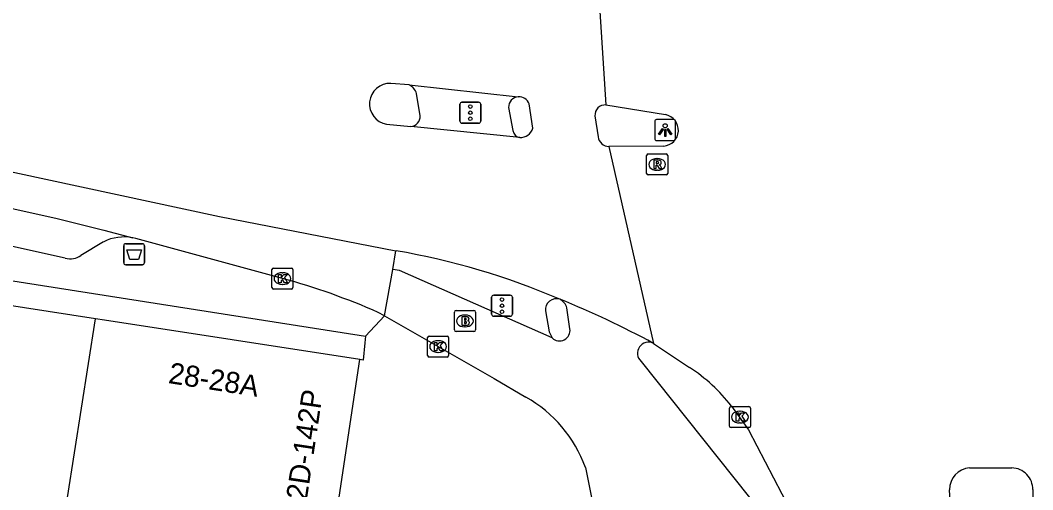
# Model space of a CAD drawing. Extents: x 162172 to 163187, y 382874 to 383684.
# Drawn here: x 163134.04 to 163182.21, y 383258.55 to 383280.9 of the extents above; entities that cross this region are included whole.
import ezdxf

# ---------------------------------------------------------------- set-up
doc = ezdxf.new("R2010")
doc.units = 0
for name, color, linetype in [('IMGEO_Afvalbak', 7, 'Continuous'), ('IMGEO_Brandkraan', 7, 'Continuous'), ('IMGEO_Fietspad_open', 7, 'Continuous'), ('IMGEO_Kolk', 7, 'Continuous'), ('IMGEO_Lichtpunt', 7, 'Continuous'), ('IMGEO_Pand', 7, 'Continuous'), ('IMGEO_Pand_nummerreeks', 7, 'Continuous'), ('IMGEO_Rijbaan_lokaal_gesloten', 7, 'Continuous'), ('IMGEO_Rijbaan_regionaal_gesloten', 7, 'Continuous'), ('IMGEO_Rioolput', 7, 'Continuous'), ('IMGEO_Verkeersregelinstallatiepaal', 7, 'Continuous'), ('IMGEO_Voetpad_open', 7, 'Continuous')]:
    doc.layers.add(name, color=color, linetype=linetype)

msp = doc.modelspace()

# ---------------------------------------------------------------- linework, layer by layer
at = {"layer": 'IMGEO_Afvalbak'}
for p, q in [((163138.96, 383269.359), (163138.96, 383270.159)), ((163138.96, 383270.159), (163138.96, 383269.359)), ((163139.06, 383270.259), (163139.85, 383270.259)), ((163139.85, 383270.259), (163139.06, 383270.259)), ((163139.95, 383270.159), (163139.95, 383269.359)), ((163139.95, 383269.359), (163139.95, 383270.159)), ((163139.85, 383269.259), (163139.06, 383269.259)), ((163139.06, 383269.259), (163139.85, 383269.259))]:
    msp.add_line(p, q, dxfattribs=at)
msp.add_lwpolyline([(163139.103, 383269.973), (163139.807, 383269.973), (163139.658, 383269.503), (163139.252, 383269.503), (163139.103, 383269.973)], dxfattribs=at)
for centre, start, end in [((163139.06, 383270.159), 90, 180), ((163139.06, 383270.159), 90, 180), ((163139.85, 383270.159), 0, 90), ((163139.85, 383270.159), 360, 90), ((163139.06, 383269.359), 180, 270), ((163139.06, 383269.359), 180, 270), ((163139.85, 383269.359), 270, 0), ((163139.85, 383269.359), 270, 0)]:
    msp.add_arc(centre, 0.1, start, end, dxfattribs=at)
at = {"layer": 'IMGEO_Brandkraan'}
for p, q in [((163154.695, 383266.155), (163154.695, 383267.007)), ((163154.77, 383267.081), (163155.622, 383267.081)), ((163155.183, 383266.861), (163155.208, 383266.861)), ((163155.696, 383267.007), (163155.696, 383266.155)), ((163155.206, 383266.301), (163155.181, 383266.301)), ((163155.622, 383266.081), (163154.77, 383266.081))]:
    msp.add_line(p, q, dxfattribs=at)
for points in [[(163154.695, 383266.155), (163154.695, 383267.007)], [(163154.77, 383267.081), (163155.622, 383267.081)], [(163155.043, 383266.781), (163155.043, 383266.381), (163155.256, 383266.381)], [(163155.274, 383266.781), (163155.043, 383266.781)], [(163155.222, 383266.7), (163155.168, 383266.7), (163155.168, 383266.624)], [(163155.696, 383267.007), (163155.696, 383266.155)], [(163155.168, 383266.624), (163155.221, 383266.624)], [(163155.23, 383266.548), (163155.168, 383266.548), (163155.168, 383266.467)], [(163155.168, 383266.467), (163155.23, 383266.467)], [(163155.622, 383266.081), (163154.77, 383266.081)]]:
    msp.add_lwpolyline(points, dxfattribs=at)
for centre, radius, start, end in [((163154.772, 383267.005), 0.0765, 91.552, 178.448), ((163154.772, 383267.005), 0.0765, 91.552, 178.448), ((163155.223, 383266.662), 0.0379, 267.8285, 90.9355), ((163155.278, 383266.636), 0.145, 59.4692, 91.5367), ((163155.303, 383266.683), 0.0922, 285.5137, 58.1501), ((163155.62, 383267.005), 0.0765, 1.552, 88.448), ((163155.62, 383267.005), 0.0765, 1.552, 88.448), ((163155.231, 383266.507), 0.0404, 269.8759, 90.5077), ((163155.262, 383266.632), 0.251, 268.6676, 293.5347), ((163155.308, 383266.491), 0.105, 301.3115, 78.989), ((163154.772, 383266.157), 0.0765, 181.552, 268.448), ((163154.772, 383266.157), 0.0765, 181.552, 268.448), ((163155.62, 383266.157), 0.0765, 271.552, 358.448), ((163155.62, 383266.157), 0.0765, 271.552, 358.448)]:
    msp.add_arc(centre, radius, start, end, dxfattribs=at)
for centre, major_axis, ratio, start_param, end_param in [((163155.182, 383266.581), (-0.387, 0.002), 0.722429, 4.712389, 7.853982), ((163155.207, 383266.581), (-0.39, 0.002), 0.717154, 1.570796, 4.712389)]:
    msp.add_ellipse(centre, major_axis=major_axis, ratio=ratio, start_param=start_param, end_param=end_param, dxfattribs=at)
at = {"layer": 'IMGEO_Fietspad_open'}
for points in [[(163159.338, 383265.774), (163152.084, 383268.979), (163151.759, 383269.038)], [(163160.191, 383266.212), (163160.045, 383267.211)], [(163151.366, 383266.818), (163156.587, 383263.842), (163158.097, 383262.951)], [(163163.574, 383264.658), (163170.165, 383256.391)], [(163160.923, 383259.613), (163162.853, 383250), (163163.528, 383246.638), (163164.078, 383243.493), (163164.544, 383227.979), (163164.688, 383223.451)]]:
    msp.add_lwpolyline(points, dxfattribs=at)
for centre, radius, start, end in [((163159.417, 383267.031), 0.653, 16.0272, 63.861), ((163159.691, 383266.137), 0.506, 225.8362, 8.5231), ((163163.927, 383265.047), 0.525, 63.0868, 227.7318), ((163155.044, 383257.501), 6.247, 19.761, 60.7425)]:
    msp.add_arc(centre, radius, start, end, dxfattribs=at)
at = {"layer": 'IMGEO_Kolk'}
for p, q in [((163146.087, 383269.099), (163146.939, 383269.099)), ((163146.012, 383268.173), (163146.012, 383269.025)), ((163146.5, 383268.879), (163146.525, 383268.879)), ((163147.013, 383269.025), (163147.013, 383268.173)), ((163146.523, 383268.319), (163146.498, 383268.319)), ((163146.939, 383268.099), (163146.087, 383268.099)), ((163153.418, 383264.938), (163153.418, 383265.79)), ((163153.493, 383265.864), (163154.345, 383265.864)), ((163154.419, 383265.79), (163154.419, 383264.938)), ((163153.906, 383265.644), (163153.931, 383265.644)), ((163154.345, 383264.864), (163153.493, 383264.864)), ((163153.929, 383265.084), (163153.904, 383265.084)), ((163167.778, 383261.579), (163167.778, 383262.431)), ((163167.853, 383262.505), (163168.705, 383262.505)), ((163168.779, 383262.431), (163168.779, 383261.579)), ((163168.266, 383262.285), (163168.291, 383262.285)), ((163168.705, 383261.505), (163167.853, 383261.505)), ((163168.289, 383261.725), (163168.264, 383261.725))]:
    msp.add_line(p, q, dxfattribs=at)
for points in [[(163146.087, 383269.099), (163146.939, 383269.099)], [(163146.012, 383268.173), (163146.012, 383269.025)], [(163146.333, 383268.799), (163146.456, 383268.799), (163146.456, 383268.648), (163146.586, 383268.799), (163146.75, 383268.799), (163146.604, 383268.648), (163146.757, 383268.399), (163146.605, 383268.399), (163146.52, 383268.563), (163146.456, 383268.496), (163146.456, 383268.399), (163146.333, 383268.399), (163146.333, 383268.799)], [(163147.013, 383269.025), (163147.013, 383268.173)], [(163146.939, 383268.099), (163146.087, 383268.099)], [(163153.418, 383264.938), (163153.418, 383265.79)], [(163153.493, 383265.864), (163154.345, 383265.864)], [(163154.419, 383265.79), (163154.419, 383264.938)], [(163153.739, 383265.564), (163153.862, 383265.564), (163153.862, 383265.413), (163153.992, 383265.564), (163154.156, 383265.564), (163154.01, 383265.413), (163154.163, 383265.164), (163154.011, 383265.164), (163153.926, 383265.328), (163153.862, 383265.261), (163153.862, 383265.164), (163153.739, 383265.164), (163153.739, 383265.564)], [(163154.345, 383264.864), (163153.493, 383264.864)], [(163167.778, 383261.579), (163167.778, 383262.431)], [(163167.853, 383262.505), (163168.705, 383262.505)], [(163168.779, 383262.431), (163168.779, 383261.579)], [(163168.099, 383262.205), (163168.222, 383262.205), (163168.222, 383262.054), (163168.352, 383262.205), (163168.516, 383262.205), (163168.37, 383262.054), (163168.523, 383261.805), (163168.371, 383261.805), (163168.286, 383261.969), (163168.222, 383261.902), (163168.222, 383261.805), (163168.099, 383261.805), (163168.099, 383262.205)], [(163168.705, 383261.505), (163167.853, 383261.505)]]:
    msp.add_lwpolyline(points, dxfattribs=at)
for centre, start, end in [((163146.089, 383269.023), 91.552, 178.448), ((163146.089, 383269.023), 91.552, 178.448), ((163146.937, 383269.023), 1.552, 88.448), ((163146.937, 383269.023), 1.552, 88.448), ((163146.089, 383268.175), 181.552, 268.448), ((163146.089, 383268.175), 181.552, 268.448), ((163146.937, 383268.175), 271.552, 358.448), ((163146.937, 383268.175), 271.552, 358.448), ((163153.495, 383265.788), 91.552, 178.448), ((163153.495, 383265.788), 91.552, 178.448), ((163154.343, 383265.788), 1.552, 88.448), ((163154.343, 383265.788), 1.552, 88.448), ((163153.495, 383264.94), 181.552, 268.448), ((163153.495, 383264.94), 181.552, 268.448), ((163154.343, 383264.94), 271.552, 358.448), ((163154.343, 383264.94), 271.552, 358.448), ((163167.855, 383262.429), 91.552, 178.448), ((163167.855, 383262.429), 91.552, 178.448), ((163168.703, 383262.429), 1.552, 88.448), ((163168.703, 383262.429), 1.552, 88.448), ((163167.855, 383261.581), 181.552, 268.448), ((163167.855, 383261.581), 181.552, 268.448), ((163168.703, 383261.581), 271.552, 358.448), ((163168.703, 383261.581), 271.552, 358.448)]:
    msp.add_arc(centre, 0.0765, start, end, dxfattribs=at)
for centre, major_axis, ratio, start_param, end_param in [((163146.499, 383268.599), (-0.387, 0.002), 0.722429, 4.712389, 7.853982), ((163146.524, 383268.599), (-0.39, 0.002), 0.717154, 1.570796, 4.712389), ((163153.905, 383265.364), (-0.387, 0.002), 0.722429, 4.712389, 7.853982), ((163153.93, 383265.364), (-0.39, 0.002), 0.717154, 1.570796, 4.712389), ((163168.265, 383262.005), (-0.387, 0.002), 0.722429, 4.712389, 7.853982), ((163168.29, 383262.005), (-0.39, 0.002), 0.717154, 1.570796, 4.712389)]:
    msp.add_ellipse(centre, major_axis=major_axis, ratio=ratio, start_param=start_param, end_param=end_param, dxfattribs=at)
at = {"layer": 'IMGEO_Lichtpunt'}
for p, q in [((163164.222, 383276.073), (163164.222, 383275.266)), ((163164.222, 383276.073), (163164.222, 383275.266)), ((163165.124, 383276.168), (163164.316, 383276.168)), ((163165.124, 383276.168), (163164.316, 383276.168)), ((163165.218, 383275.266), (163165.218, 383276.073)), ((163165.218, 383275.266), (163165.218, 383276.073)), ((163164.316, 383275.172), (163165.124, 383275.172)), ((163164.316, 383275.172), (163165.124, 383275.172))]:
    msp.add_line(p, q, dxfattribs=at)
for points in [[(163164.596, 383275.737), (163164.635, 383275.709), (163164.447, 383275.447), (163164.409, 383275.474), (163164.596, 383275.737)], [(163164.698, 383275.689), (163164.745, 383275.689), (163164.745, 383275.367), (163164.698, 383275.367), (163164.698, 383275.689)], [(163164.808, 383275.709), (163164.846, 383275.736), (163165.033, 383275.474), (163164.994, 383275.446), (163164.808, 383275.709)]]:
    msp.add_lwpolyline(points, dxfattribs=at)
msp.add_circle((163164.721, 383275.871), 0.0994, dxfattribs=at)
for centre, start, end in [((163164.316, 383276.073), 90, 180), ((163164.316, 383276.073), 90, 180), ((163165.124, 383276.073), 0, 90), ((163165.124, 383276.073), 0, 90), ((163164.316, 383275.266), 180, 270), ((163164.316, 383275.266), 180, 270), ((163165.124, 383275.266), 270, 0), ((163165.124, 383275.266), 270, 360)]:
    msp.add_arc(centre, 0.0946, start, end, dxfattribs=at)
at = {"layer": 'IMGEO_Pand'}
for points in [[(163137.626, 383266.681), (163127.463, 383268.259)], [(163136.289, 383258.172), (163137.626, 383266.681)], [(163150.191, 383264.741), (163138.053, 383266.623), (163137.626, 383266.681)], [(163148.897, 383256.288), (163148.928, 383256.284), (163150.191, 383264.741)]]:
    msp.add_lwpolyline(points, dxfattribs=at)
at = {"layer": 'IMGEO_Rijbaan_lokaal_gesloten'}
for points in [[(163056.952, 383287.24), (163059.766, 383286.841), (163060.117, 383286.794), (163075.989, 383284.661), (163093.977, 383282.382), (163097.574, 383281.662), (163108.966, 383278.903), (163127.194, 383275.064), (163143.514, 383271.559), (163151.915, 383269.922)], [(163152.54, 383277.823), (163151.671, 383277.889)], [(163152.54, 383277.823), (163157.729, 383277.255)], [(163110.67, 383277.032), (163110.859, 383277.014), (163135.8, 383271.466), (163138.011, 383270.911), (163139.389, 383270.539)], [(163158.427, 383275.758), (163158.252, 383276.91)], [(163161.38, 383276.341), (163161.527, 383275.345)], [(163151.467, 383275.942), (163152.616, 383275.833)], [(163157.804, 383275.307), (163152.616, 383275.833)], [(163146.513, 383268.6), (163139.538, 383270.504), (163139.389, 383270.539)], [(163151.759, 383269.038), (163151.915, 383269.922)], [(163151.366, 383266.818), (163151.759, 383269.038)], [(163151.366, 383266.818), (163151.071, 383266.986)]]:
    msp.add_lwpolyline(points, dxfattribs=at)
for centre, radius, start, end in [((163151.636, 383276.909), 0.981, 87.9416, 260.0955), ((163157.749, 383276.716), 0.54, 21.0946, 92.0833), ((163161.878, 383276.369), 0.499, 87.382, 183.274), ((163157.81, 383275.954), 0.647, 269.4264, 342.3764), ((163162.046, 383275.413), 0.524, 187.4348, 270.0687), ((163146.155, 383236.138), 34.272, 66.7102, 80.3237), ((163138.352, 383238.31), 31.371, 66.0808, 74.9208), ((163143.023, 383226.438), 44.43, 61.5847, 67.9462)]:
    msp.add_arc(centre, radius, start, end, dxfattribs=at)
at = {"layer": 'IMGEO_Rijbaan_regionaal_gesloten'}
for points in [[(163161.216, 383287.5), (163161.901, 383276.868)], [(163161.901, 383276.868), (163164.736, 383276.402)], [(163164.65, 383274.907), (163162.047, 383274.889)], [(163162.047, 383274.889), (163164.165, 383265.515)], [(163164.165, 383265.515), (163165.881, 383264.368)], [(163167.873, 383262.533), (163168.689, 383261.392), (163171.058, 383256.831)], [(163179.206, 383259.585), (163181.214, 383259.583)], [(163178.515, 383254.055), (163178.254, 383258.547)], [(163182.207, 383258.552), (163182.193, 383255.691), (163182.198, 383253.83)]]:
    msp.add_lwpolyline(points, dxfattribs=at)
for centre, radius, start, end in [((163164.595, 383275.66), 0.755, 274.169, 79.2464), ((163161.377, 383257.48), 8.23, 37.8789, 56.8195), ((163179.266, 383258.575), 1.012, 93.378, 181.5712), ((163181.208, 383258.584), 0.999, 358.1711, 89.6777)]:
    msp.add_arc(centre, radius, start, end, dxfattribs=at)
at = {"layer": 'IMGEO_Rioolput'}
for p, q in [((163163.839, 383273.606), (163163.839, 383274.458)), ((163163.914, 383274.532), (163164.766, 383274.532)), ((163164.84, 383274.458), (163164.84, 383273.606)), ((163164.327, 383274.312), (163164.352, 383274.312)), ((163164.766, 383273.532), (163163.914, 383273.532)), ((163164.35, 383273.752), (163164.325, 383273.752))]:
    msp.add_line(p, q, dxfattribs=at)
for points in [[(163163.839, 383273.606), (163163.839, 383274.458)], [(163163.914, 383274.532), (163164.766, 383274.532)], [(163164.84, 383274.458), (163164.84, 383273.606)], [(163164.428, 383274.23), (163164.176, 383274.232), (163164.176, 383273.832)], [(163164.176, 383273.832), (163164.3, 383273.832), (163164.3, 383273.994), (163164.311, 383273.994)], [(163164.354, 383274.151), (163164.3, 383274.151), (163164.3, 383274.07)], [(163164.3, 383274.07), (163164.352, 383274.07)], [(163164.358, 383273.965), (163164.429, 383273.832), (163164.569, 383273.832), (163164.504, 383273.958)], [(163164.766, 383273.532), (163163.914, 383273.532)]]:
    msp.add_lwpolyline(points, dxfattribs=at)
for centre, radius, start, end in [((163163.916, 383274.456), 0.0765, 91.552, 178.448), ((163163.916, 383274.456), 0.0765, 91.552, 178.448), ((163164.764, 383274.456), 0.0765, 1.552, 88.448), ((163164.764, 383274.456), 0.0765, 1.552, 88.448), ((163164.31, 383273.941), 0.0533, 26.0293, 88.6989), ((163164.336, 383274.259), 0.19, 274.7715, 282.9687), ((163164.36, 383274.055), 0.0964, 77.0061, 93.1865), ((163164.374, 383274.112), 0.0378, 276.6634, 79.6772), ((163164.427, 383274.12), 0.109, 350.3612, 89.416), ((163164.425, 383274.12), 0.112, 277.5842, 350.9817), ((163164.409, 383273.905), 0.108, 29.5134, 73.7905), ((163163.916, 383273.608), 0.0765, 181.552, 268.448), ((163163.916, 383273.608), 0.0765, 181.552, 268.448), ((163164.764, 383273.608), 0.0765, 271.552, 358.448), ((163164.764, 383273.608), 0.0765, 271.552, 358.448)]:
    msp.add_arc(centre, radius, start, end, dxfattribs=at)
for centre, major_axis, ratio, start_param, end_param in [((163164.326, 383274.032), (-0.387, 0.002), 0.722429, 4.712389, 7.853982), ((163164.351, 383274.032), (-0.39, 0.002), 0.717154, 1.570796, 4.712389)]:
    msp.add_ellipse(centre, major_axis=major_axis, ratio=ratio, start_param=start_param, end_param=end_param, dxfattribs=at)
at = {"layer": 'IMGEO_Verkeersregelinstallatiepaal'}
for p, q in [((163154.955, 383276.096), (163154.955, 383276.896)), ((163154.955, 383276.896), (163154.955, 383276.096)), ((163155.055, 383276.996), (163155.845, 383276.996)), ((163155.845, 383276.996), (163155.055, 383276.996)), ((163155.945, 383276.896), (163155.945, 383276.096)), ((163155.945, 383276.096), (163155.945, 383276.896)), ((163155.845, 383275.996), (163155.055, 383275.996)), ((163155.055, 383275.996), (163155.845, 383275.996)), ((163156.462, 383266.909), (163156.462, 383267.709)), ((163156.462, 383267.709), (163156.462, 383266.909)), ((163156.562, 383267.809), (163157.352, 383267.809)), ((163157.352, 383267.809), (163156.562, 383267.809)), ((163157.452, 383267.709), (163157.452, 383266.909)), ((163157.452, 383266.909), (163157.452, 383267.709)), ((163157.352, 383266.809), (163156.562, 383266.809)), ((163156.562, 383266.809), (163157.352, 383266.809))]:
    msp.add_line(p, q, dxfattribs=at)
for centre in [(163155.45, 383276.786), (163155.45, 383276.496), (163155.45, 383276.206), (163156.957, 383267.599), (163156.957, 383267.309), (163156.957, 383267.019)]:
    msp.add_circle(centre, 0.085, dxfattribs=at)
for centre, start, end in [((163155.055, 383276.896), 90, 180), ((163155.055, 383276.896), 90, 180), ((163155.845, 383276.896), 0, 90), ((163155.845, 383276.896), 360, 90), ((163155.055, 383276.096), 180, 270), ((163155.055, 383276.096), 180, 270), ((163155.845, 383276.096), 270, 0), ((163155.845, 383276.096), 270, 0), ((163156.562, 383267.709), 90, 180), ((163156.562, 383267.709), 90, 180), ((163157.352, 383267.709), 0, 90), ((163157.352, 383267.709), 360, 90), ((163156.562, 383266.909), 180, 270), ((163156.562, 383266.909), 180, 270), ((163157.352, 383266.909), 270, 0), ((163157.352, 383266.909), 270, 0)]:
    msp.add_arc(centre, 0.1, start, end, dxfattribs=at)
at = {"layer": 'IMGEO_Voetpad_open'}
for points in [[(163153.067, 383276.349), (163152.895, 383277.412)], [(163157.267, 383276.749), (163157.472, 383275.641)], [(163136.183, 383269.572), (163113.609, 383274.564)], [(163108.909, 383272.384), (163150.466, 383265.855)], [(163138.008, 383270.349), (163136.926, 383269.701)], [(163150.466, 383265.855), (163151.366, 383266.818)], [(163159.033, 383267.065), (163159.197, 383266.063), (163159.338, 383265.774)], [(163150.466, 383265.855), (163150.434, 383265.544), (163150.348, 383264.717), (163150.191, 383264.741)]]:
    msp.add_lwpolyline(points, dxfattribs=at)
for centre, radius, start, end in [((163152.213, 383277.182), 0.72, 18.6486, 62.9888), ((163157.781, 383276.744), 0.514, 95.7601, 179.445), ((163152.573, 383276.326), 0.495, 275.0259, 2.6651), ((163157.894, 383275.728), 0.431, 191.713, 257.9429), ((163138.971, 383268.466), 2.115, 78.5909, 117.0764), ((163136.415, 383270.442), 0.9, 255.085, 304.6141), ((163159.544, 383267.128), 0.515, 71.7221, 187.0792)]:
    msp.add_arc(centre, radius, start, end, dxfattribs=at)

# ---------------------------------------------------------------- texts
at = {"layer": 'IMGEO_Pand_nummerreeks'}
for s, rotation, p in [('28-28A', 351.1879, (163141.049, 383263.629)), ('142D-142P', 81.5032, (163147.45, 383256.543))]:
    msp.add_text(s, height=1, rotation=rotation, dxfattribs=at).set_placement(p)

doc.saveas('drawing.dxf')
